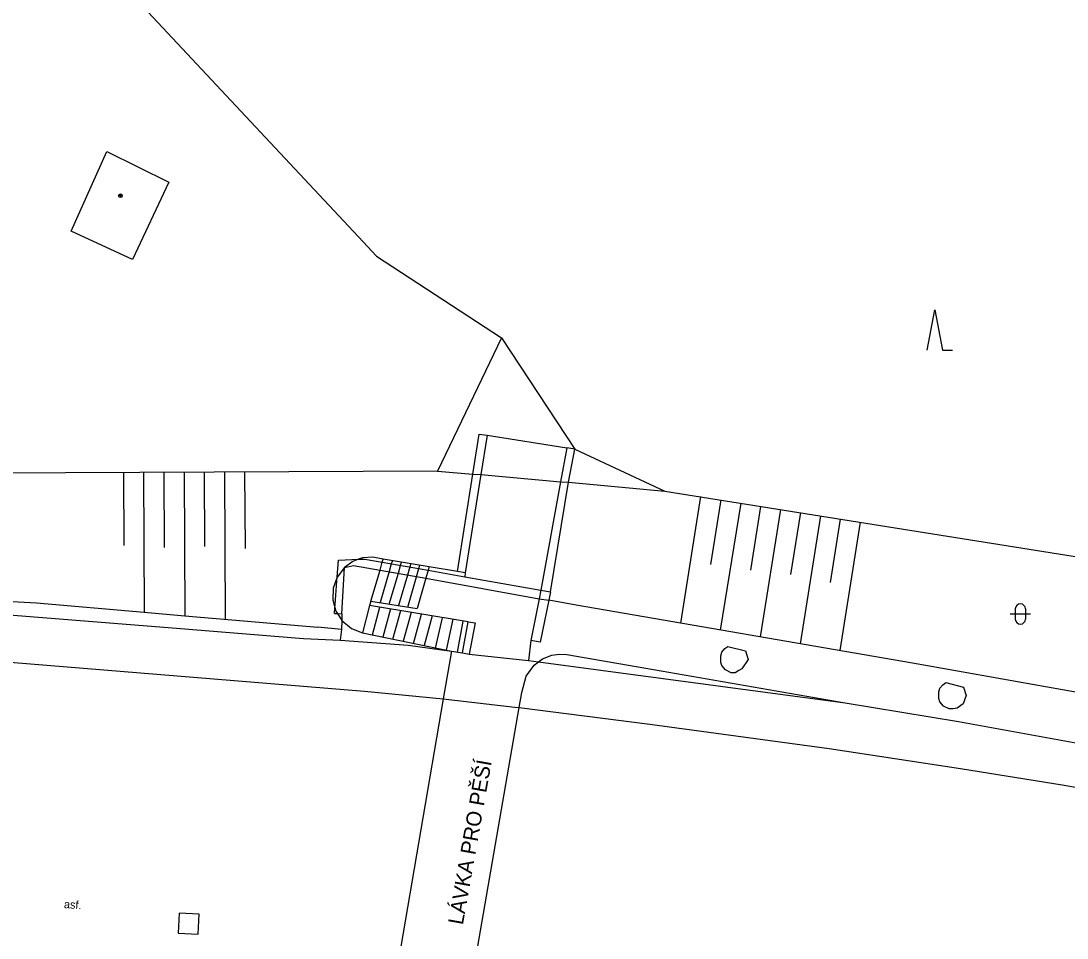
# Model space of a CAD drawing. Extents: x -595546 to -593986, y -1160845 to -1159202.
# Drawn here: x -594304.9 to -594253.1, y -1159383.7 to -1159338.3 of the extents above; entities that cross this region are included whole.
import ezdxf

# ---------------------------------------------------------------- set-up
doc = ezdxf.new("R2010")
doc.units = 0
for name, color, linetype in [('DOP - budovy nerozlisene - VP', 7, 'Continuous'), ('DOP - ploty', 7, 'Continuous'), ('Level 26', 7, 'Continuous'), ('Level 36', 7, 'Continuous'), ('Level 39', 7, 'Continuous'), ('TM - chodniky - NP', 7, 'Continuous'), ('TM - chodniky - VN', 7, 'Continuous'), ('TM - chodniky - VP', 7, 'Continuous'), ('TM - horni hrana svahu', 7, 'Continuous'), ('TM - hranice MC - pomocna linie', 7, 'Continuous'), ('TM - komunikace - NP', 7, 'Continuous'), ('TM - komunikace - VP', 7, 'Continuous'), ('TM - plot drateny_ kovovy - VP', 7, 'Continuous'), ('TM - pomocna konstrukcni linie', 7, 'Continuous'), ('TM - popis objektu', 7, 'Continuous'), ('TM - popis povrchu', 7, 'Continuous'), ('TM - rozhrani ploch obecne - NP', 7, 'Continuous'), ('TM - rozhrani ploch obecne - VN', 7, 'Continuous'), ('TM - rozhrani ploch obecne - VP', 7, 'Continuous'), ('TM - schody - VN', 7, 'Continuous'), ('TM - srafovani', 7, 'Continuous'), ('TM - zed operna - NP', 7, 'Continuous'), ('TM - zed operna - VP', 7, 'Continuous')]:
    doc.layers.add(name, color=color, linetype=linetype)

msp = doc.modelspace()

# ---------------------------------------------------------------- linework, layer by layer
at = {"layer": 'DOP - budovy nerozlisene - VP'}
for points in [[(-594302.39, -1159348.72), (-594300.63, -1159344.78)], [(-594300.63, -1159344.78), (-594297.56, -1159346.29)], [(-594297.56, -1159346.29), (-594299.36, -1159350.12)], [(-594299.36, -1159350.12), (-594302.39, -1159348.72)]]:
    msp.add_lwpolyline(points, dxfattribs=at)
at = {"layer": 'DOP - ploty'}
msp.add_lwpolyline([(-594299.08, -1159337.35), (-594287.95, -1159349.25)], dxfattribs=at)
at = {"layer": 'Level 26'}
msp.add_lwpolyline([(-594297.107, -1159383.461), (-594296.109, -1159383.517), (-594296.053, -1159382.519), (-594297.051, -1159382.463)], close=True, dxfattribs=at)
at = {"layer": 'Level 36'}
for p, q in [((-594255.916, -1159367.666), (-594254.916, -1159367.666)), ((-594255.666, -1159367.416), (-594255.666, -1159367.916)), ((-594255.166, -1159367.416), (-594255.166, -1159367.916))]:
    msp.add_line(p, q, dxfattribs=at)
msp.add_lwpolyline([(-594260.029, -1159354.608), (-594259.654, -1159352.608), (-594259.279, -1159354.608), (-594258.779, -1159354.608)], dxfattribs=at)
for centre, start, end in [((-594255.416, -1159367.416), 0, 180), ((-594255.416, -1159367.916), 180, 0)]:
    msp.add_arc(centre, 0.25, start, end, dxfattribs=at)
at = {"layer": 'Level 39'}
for radius in [0.09, 0.0398]:
    msp.add_circle((-594299.96, -1159346.97), radius, dxfattribs=at)
at = {"layer": 'TM - chodniky - NP'}
for points in [[(-594283.57, -1159369.51), (-594283.03, -1159369.59)], [(-594283.03, -1159369.59), (-594282.7, -1159369.65)], [(-594282.7, -1159369.65), (-594279.76, -1159369.97)], [(-594279.76, -1159369.97), (-594279.26, -1159370.04)]]:
    msp.add_lwpolyline(points, dxfattribs=at)
at = {"layer": 'TM - chodniky - VN'}
for points in [[(-594281.81, -1159358.82), (-594282.12, -1159360.77)], [(-594277.86, -1159359.44), (-594278.17, -1159361.12)], [(-594282.12, -1159360.77), (-594282.89, -1159365.63)], [(-594278.17, -1159361.12), (-594279.15, -1159366.48)], [(-594288.17, -1159364.96), (-594288.45, -1159365.07), (-594288.87, -1159365.37)], [(-594286.95, -1159364.95), (-594287.46, -1159364.85), (-594287.97, -1159364.89), (-594288.17, -1159364.96)], [(-594284.68, -1159365.33), (-594286.95, -1159364.95)], [(-594288.87, -1159365.37), (-594289.23, -1159365.84)], [(-594283.28, -1159365.56), (-594284.68, -1159365.33)], [(-594282.89, -1159365.63), (-594283.28, -1159365.56)], [(-594289.23, -1159365.84), (-594289.43, -1159366.38), (-594289.45, -1159366.96), (-594289.34, -1159367.35)], [(-594279.15, -1159366.48), (-594279.23, -1159366.91)], [(-594279.23, -1159366.91), (-594278.76, -1159366.99)], [(-594248.14, -1159372.348), (-594260.76, -1159370.1), (-594277.4, -1159367.23), (-594278.76, -1159366.99)], [(-594289.34, -1159367.35), (-594289.29, -1159367.53), (-594289.21, -1159367.65)], [(-594289.21, -1159367.65), (-594289, -1159367.98)], [(-594289, -1159367.98), (-594288.52, -1159368.39), (-594287.98, -1159368.6)], [(-594287.98, -1159368.6), (-594283.57, -1159369.51)], [(-594283.57, -1159369.51), (-594283.99, -1159371.86)], [(-594279.26, -1159370.04), (-594279.06, -1159369.89), (-594278.61, -1159369.71)], [(-594278.61, -1159369.71), (-594278.24, -1159369.66), (-594277.87, -1159369.67)], [(-594277.87, -1159369.67), (-594273.58, -1159370.41)], [(-594280.09, -1159371.55), (-594279.88, -1159370.75), (-594279.48, -1159370.2), (-594279.26, -1159370.04)], [(-594273.58, -1159370.41), (-594264.08, -1159372.06)], [(-594280.22, -1159372.3), (-594280.09, -1159371.55)], [(-594283.99, -1159371.86), (-594286.2, -1159384.79)], [(-594282.5, -1159385.44), (-594280.22, -1159372.3)]]:
    msp.add_lwpolyline(points, dxfattribs=at)
at = {"layer": 'TM - chodniky - VP'}
for points in [[(-594314.46, -1159367.21), (-594307.76, -1159367.53), (-594297.19, -1159368.37), (-594290.89, -1159368.88), (-594289.08, -1159368.96)], [(-594289.08, -1159368.96), (-594285.71, -1159369.21)], [(-594285.71, -1159369.21), (-594283.57, -1159369.51)], [(-594279.26, -1159370.04), (-594264.08, -1159372.06)], [(-594264.08, -1159372.06), (-594258.48, -1159372.98)], [(-594258.48, -1159372.98), (-594245.6, -1159375.33)]]:
    msp.add_lwpolyline(points, dxfattribs=at)
at = {"layer": 'TM - horni hrana svahu'}
for points in [[(-594281.1, -1159354), (-594277.47, -1159359.51)], [(-594277.47, -1159359.51), (-594273.02, -1159361.58), (-594243.58, -1159366.28)], [(-594277.47, -1159359.51), (-594273.02, -1159361.58), (-594243.58, -1159366.28)], [(-594277.47, -1159359.51), (-594273.02, -1159361.58)], [(-594273.02, -1159361.58), (-594243.58, -1159366.28)]]:
    msp.add_lwpolyline(points, dxfattribs=at)
at = {"layer": 'TM - hranice MC - pomocna linie'}
for points in [[(-594284.27, -1159360.59), (-594282.51, -1159360.74)], [(-594282.51, -1159360.74), (-594282.12, -1159360.77)], [(-594282.12, -1159360.77), (-594278.17, -1159361.12)], [(-594278.17, -1159361.12), (-594277.78, -1159361.15)], [(-594277.78, -1159361.15), (-594273.02, -1159361.58)]]:
    msp.add_lwpolyline(points, dxfattribs=at)
at = {"layer": 'TM - komunikace - NP'}
msp.add_lwpolyline([(-594283.99, -1159371.86), (-594280.44, -1159372.27), (-594280.22, -1159372.3)], dxfattribs=at)
at = {"layer": 'TM - komunikace - VP'}
for points in [[(-594313.64, -1159369.5), (-594308.25, -1159369.82), (-594287.87, -1159371.49), (-594283.99, -1159371.86)], [(-594280.22, -1159372.3), (-594273.76, -1159373.12), (-594264.88, -1159374.32)], [(-594264.88, -1159374.32), (-594258.38, -1159375.31), (-594253.34, -1159376.12)], [(-594253.34, -1159376.12), (-594247, -1159377.24)]]:
    msp.add_lwpolyline(points, dxfattribs=at)
at = {"layer": 'TM - plot drateny_ kovovy - VP'}
for points in [[(-594287.95, -1159349.25), (-594287.28, -1159349.96)], [(-594287.95, -1159349.25), (-594287.28, -1159349.96)], [(-594287.28, -1159349.96), (-594281.1, -1159354)], [(-594287.28, -1159349.96), (-594281.1, -1159354)], [(-594281.1, -1159354), (-594284.27, -1159360.59)], [(-594284.27, -1159360.59), (-594317.42, -1159360.75), (-594334.56, -1159361.61)]]:
    msp.add_lwpolyline(points, dxfattribs=at)
at = {"layer": 'TM - pomocna konstrukcni linie'}
msp.add_lwpolyline([(-594282.89, -1159365.63), (-594282.92, -1159365.82)], dxfattribs=at)
at = {"layer": 'TM - rozhrani ploch obecne - NP'}
for points in [[(-594283.03, -1159369.59), (-594282.74, -1159368.06)], [(-594282.74, -1159368.06), (-594282.4, -1159368.11), (-594282.7, -1159369.65)], [(-594279.64, -1159368.97), (-594279.76, -1159369.97)], [(-594270.01, -1159370.43), (-594270.19, -1159370.22), (-594270.24, -1159370.06), (-594270.24, -1159369.73), (-594270.19, -1159369.55), (-594270.05, -1159369.38), (-594269.89, -1159369.27), (-594269.02, -1159369.49), (-594268.89, -1159369.91), (-594269.2, -1159370.38), (-594269.35, -1159370.47), (-594269.54, -1159370.57), (-594269.73, -1159370.57), (-594270.01, -1159370.43)], [(-594258.55, -1159372.32), (-594258.75, -1159372.36), (-594258.94, -1159372.36), (-594259.22, -1159372.22), (-594259.4, -1159372.01), (-594259.45, -1159371.85), (-594259.45, -1159371.52), (-594259.4, -1159371.34), (-594259.26, -1159371.17), (-594259.1, -1159371.06), (-594258.23, -1159371.28), (-594258.1, -1159371.7), (-594258.25, -1159372.11), (-594258.55, -1159372.32)]]:
    msp.add_lwpolyline(points, dxfattribs=at)
at = {"layer": 'TM - rozhrani ploch obecne - VN'}
for points in [[(-594287.11, -1159365.49), (-594287, -1159365.1)], [(-594287, -1159365.1), (-594286.95, -1159364.95)], [(-594287.57, -1159367.03), (-594287.11, -1159365.49)], [(-594284.73, -1159365.5), (-594284.84, -1159365.9)], [(-594284.68, -1159365.33), (-594284.73, -1159365.5)], [(-594284.84, -1159365.9), (-594285.27, -1159367.4)], [(-594287.57, -1159367.03), (-594287.63, -1159367.24)], [(-594287.57, -1159367.03), (-594285.27, -1159367.4)], [(-594287.63, -1159367.24), (-594287.98, -1159368.6)], [(-594282.74, -1159368.06), (-594287.63, -1159367.24)]]:
    msp.add_lwpolyline(points, dxfattribs=at)
at = {"layer": 'TM - rozhrani ploch obecne - VP'}
for points in [[(-594282.51, -1159360.74), (-594282.2, -1159358.76), (-594281.81, -1159358.82)], [(-594281.81, -1159358.82), (-594277.86, -1159359.44)], [(-594277.47, -1159359.51), (-594277.86, -1159359.44)], [(-594277.78, -1159361.15), (-594277.47, -1159359.51)], [(-594283.28, -1159365.56), (-594282.51, -1159360.74)], [(-594278.67, -1159366.57), (-594277.78, -1159361.15)], [(-594333.67, -1159365.96), (-594332.32, -1159366), (-594330.98, -1159366.04), (-594328.97, -1159366.09), (-594319.32, -1159366.35), (-594314.4, -1159366.56), (-594304.11, -1159367.12), (-594298.78, -1159367.58), (-594296.77, -1159367.75), (-594290.18, -1159368.32)], [(-594289, -1159367.98), (-594289.01, -1159368.44)], [(-594289.01, -1159368.44), (-594290.18, -1159368.32)], [(-594289.01, -1159368.44), (-594289.08, -1159368.96)]]:
    msp.add_lwpolyline(points, dxfattribs=at)
at = {"layer": 'TM - schody - VN'}
for points in [[(-594286.5, -1159365.03), (-594286.55, -1159365.18), (-594286.66, -1159365.57), (-594287.11, -1159367.1)], [(-594286.65, -1159367.18), (-594286.2, -1159365.65), (-594286.09, -1159365.26), (-594286.04, -1159365.1)], [(-594285.59, -1159365.18), (-594285.64, -1159365.34), (-594285.75, -1159365.74), (-594286.19, -1159367.25)], [(-594285.73, -1159367.33), (-594285.3, -1159365.82), (-594285.19, -1159365.42), (-594285.14, -1159365.25)], [(-594287.48, -1159368.7), (-594287.12, -1159367.33)], [(-594286.59, -1159367.41), (-594286.97, -1159368.81)], [(-594286.47, -1159368.91), (-594286.08, -1159367.5)], [(-594285.57, -1159367.59), (-594285.97, -1159369.01)], [(-594285.46, -1159369.12), (-594285.06, -1159367.67)], [(-594284.53, -1159367.76), (-594284.92, -1159369.23)], [(-594284.37, -1159369.35), (-594284.02, -1159367.85)], [(-594283.51, -1159367.93), (-594283.83, -1159369.46)], [(-594283.28, -1159369.55), (-594283, -1159368.02)]]:
    msp.add_lwpolyline(points, dxfattribs=at)
at = {"layer": 'TM - srafovani'}
for points in [[(-594299.81, -1159360.67), (-594299.79, -1159364.28)], [(-594298.81, -1159360.66), (-594298.78, -1159367.58)], [(-594297.81, -1159360.66), (-594297.79, -1159364.38)], [(-594296.81, -1159360.65), (-594296.77, -1159367.75)], [(-594295.81, -1159360.65), (-594295.79, -1159364.33)], [(-594294.81, -1159360.64), (-594294.77, -1159367.92)], [(-594293.81, -1159360.64), (-594293.79, -1159364.43)], [(-594271.24, -1159361.86), (-594272.24, -1159368.12)], [(-594270.25, -1159362.02), (-594270.76, -1159365.21)], [(-594269.26, -1159362.18), (-594270.27, -1159368.46)], [(-594268.28, -1159362.34), (-594268.78, -1159365.5)], [(-594267.29, -1159362.49), (-594268.3, -1159368.8)], [(-594266.3, -1159362.65), (-594266.79, -1159365.72)], [(-594265.31, -1159362.81), (-594266.32, -1159369.14)], [(-594264.33, -1159362.97), (-594264.83, -1159366.11)], [(-594263.34, -1159363.13), (-594264.35, -1159369.48)]]:
    msp.add_lwpolyline(points, dxfattribs=at)
at = {"layer": 'TM - zed operna - NP'}
for points in [[(-594288.17, -1159364.96), (-594287.86, -1159364.95), (-594287, -1159365.1)], [(-594287, -1159365.1), (-594284.73, -1159365.5)], [(-594289, -1159367.66), (-594288.87, -1159365.37)], [(-594288.87, -1159365.37), (-594288.42, -1159365.26)], [(-594288.42, -1159365.26), (-594287.11, -1159365.49)], [(-594287.11, -1159365.49), (-594284.84, -1159365.9)], [(-594284.73, -1159365.5), (-594282.92, -1159365.82)], [(-594289.34, -1159367.35), (-594289.33, -1159367.19), (-594289.25, -1159366.04), (-594289.23, -1159365.84)], [(-594284.84, -1159365.9), (-594279.23, -1159366.91)], [(-594282.92, -1159365.82), (-594279.15, -1159366.48)], [(-594279.15, -1159366.48), (-594278.67, -1159366.57)], [(-594278.67, -1159366.57), (-594278.76, -1159366.99)], [(-594279.23, -1159366.91), (-594279.64, -1159368.97)], [(-594278.76, -1159366.99), (-594279.19, -1159369.06)], [(-594289.21, -1159367.65), (-594289, -1159367.66)], [(-594289, -1159367.66), (-594289, -1159367.98)], [(-594279.19, -1159369.06), (-594279.64, -1159368.97)]]:
    msp.add_lwpolyline(points, dxfattribs=at)
at = {"layer": 'TM - zed operna - VP'}
for points in [[(-594289.23, -1159365.84), (-594289.17, -1159365.01)], [(-594289.17, -1159365.01), (-594288.17, -1159364.96)], [(-594289.36, -1159367.65), (-594289.34, -1159367.35)], [(-594289.36, -1159367.65), (-594289.21, -1159367.65)]]:
    msp.add_lwpolyline(points, dxfattribs=at)

# ---------------------------------------------------------------- texts
at = {"layer": 'TM - popis objektu'}
msp.add_text('LÁVKA PRO PĚŠÍ', height=0.75, rotation=80, dxfattribs=at).set_placement((-594283.01, -1159383.08))
at = {"layer": 'TM - popis povrchu'}
msp.add_text('asf.', height=0.4, rotation=356.3367, dxfattribs=at).set_placement((-594302.76, -1159382.22))

doc.saveas('drawing.dxf')
